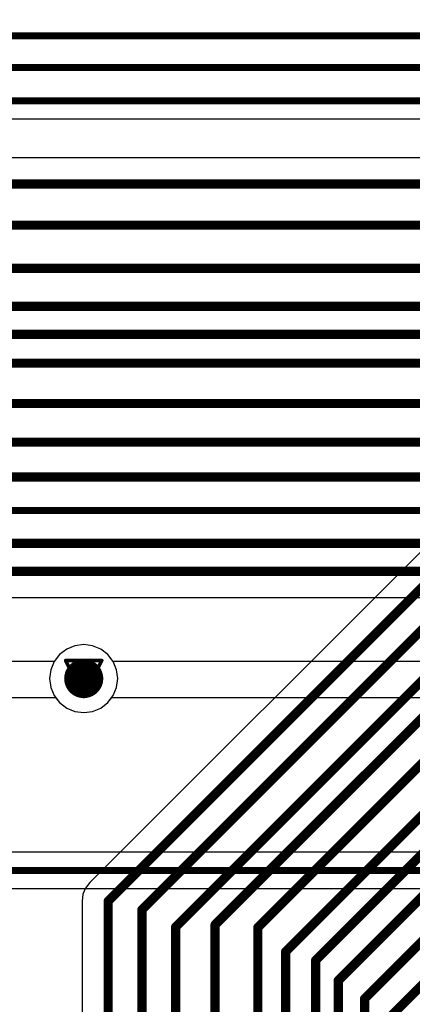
# Model space of a CAD drawing. Header units: millimetres. Extents: x 138 to 555, y 26 to 334.
# Tile 589 of 656: x 303.85 to 309.38, y 238.97 to 252.82. Entities that reach past the tile are written whole.
import ezdxf

# ---------------------------------------------------------------- set-up
doc = ezdxf.new("R2010")
doc.units = ezdxf.units.MM
for name, color, linetype in [('BottomLayer', 5, 'Continuous'), ('DrillDrawing', 1, 'Continuous'), ('MidLayer1', 16, 'Continuous'), ('MidLayer2', 76, 'Continuous'), ('MidLayer3', 90, 'Continuous'), ('MidLayer4', 156, 'Continuous'), ('MultiLayer', 9, 'Continuous'), ('TopLayer', 1, 'Continuous'), ('ViaHoleLayer', 16, 'Continuous')]:
    doc.layers.add(name, color=color, linetype=linetype)

msp = doc.modelspace()

# ---------------------------------------------------------------- linework, layer by layer
at = {"layer": 'BottomLayer'}
for p, q in [((290.34, 251.426), (340.083, 251.426)), ((335.681, 250.88), (291.061, 250.88)), ((301.952, 244.694), (333.285, 244.694)), ((320.757, 241.108), (303.326, 241.108)), ((303.22, 240.598), (320.652, 240.598))]:
    msp.add_line(p, q, dxfattribs=at)
for points, const_width in [([(289.563, 252.594), (340.68, 252.594)], 0.1), ([(289.926, 252.148), (340.294, 252.148)], 0.1), ([(290.234, 251.681), (340.188, 251.681)], 0.1), ([(291.061, 250.511), (335.681, 250.511)], 0.13), ([(297.73, 249.93), (335.623, 249.93)], 0.13), ([(300.824, 249.322), (335.631, 249.322)], 0.13), ([(300.171, 248.789), (335.556, 248.789)], 0.13), ([(299.718, 248.394), (335.158, 248.394)], 0.13), ([(291.471, 247.989), (334.998, 247.989)], 0.13), ([(299.904, 247.422), (334.876, 247.422)], 0.13), ([(300.235, 246.878), (334.73, 246.878)], 0.13), ([(300.848, 246.387), (334.537, 246.387)], 0.13), ([(301.299, 245.916), (334.031, 245.916)], 0.1), ([(301.5, 245.456), (333.683, 245.456)], 0.13), ([(301.8, 245.062), (333.438, 245.062)], 0.13), ([(303.22, 240.853), (320.757, 240.853)], 0.1)]:
    msp.add_lwpolyline(points, dxfattribs=dict(at, const_width=const_width))
at = {"layer": 'BottomLayer', "const_width": 0.275}
msp.add_lwpolyline([(304.616, 243.552, 1), (304.891, 243.552, 1)], format="xyb", close=True, dxfattribs=at)
at = {"layer": 'DrillDrawing', "const_width": 0.0508}
for points in [[(304.499, 243.806), (305.007, 243.806)], [(304.499, 243.806), (304.753, 243.298)], [(304.753, 243.298), (305.007, 243.806)], [(304.601, 243.704), (304.906, 243.704)], [(304.601, 243.704), (304.753, 243.399)], [(304.753, 243.399), (304.906, 243.704)]]:
    msp.add_lwpolyline(points, dxfattribs=at)
at = {"layer": 'DrillDrawing', "const_width": 0.0254}
for points in [[(304.487, 243.806, 1), (304.512, 243.806, 1)], [(304.487, 243.806, 1), (304.512, 243.806, 1)], [(304.995, 243.806, 1), (305.02, 243.806, 1)], [(304.995, 243.806, 1), (305.02, 243.806, 1)], [(304.588, 243.704, 1), (304.614, 243.704, 1)], [(304.588, 243.704, 1), (304.614, 243.704, 1)], [(304.893, 243.704, 1), (304.918, 243.704, 1)], [(304.893, 243.704, 1), (304.918, 243.704, 1)], [(304.741, 243.399, 1), (304.766, 243.399, 1)], [(304.741, 243.399, 1), (304.766, 243.399, 1)], [(304.741, 243.298, 1), (304.766, 243.298, 1)], [(304.741, 243.298, 1), (304.766, 243.298, 1)]]:
    msp.add_lwpolyline(points, format="xyb", close=True, dxfattribs=at)
at = {"layer": 'MidLayer1'}
for p, q in [((304.514, 243.967), (304.415, 243.89)), ((304.629, 244.014), (304.514, 243.967)), ((304.753, 244.031), (304.629, 244.014)), ((304.877, 244.014), (304.753, 244.031)), ((304.993, 243.967), (304.877, 244.014)), ((305.092, 243.89), (304.993, 243.967)), ((304.415, 243.89), (304.338, 243.791)), ((305.168, 243.791), (305.092, 243.89)), ((304.338, 243.791), (301.375, 243.791)), ((322.011, 243.791), (305.168, 243.791)), ((301.316, 243.285), (304.359, 243.285)), ((304.359, 243.285), (304.415, 243.213)), ((305.092, 243.213), (305.148, 243.285)), ((305.148, 243.285), (329.926, 243.285)), ((304.415, 243.213), (304.514, 243.137)), ((304.514, 243.137), (304.629, 243.089)), ((304.877, 243.089), (304.993, 243.137)), ((304.993, 243.137), (305.092, 243.213)), ((304.629, 243.089), (304.753, 243.073)), ((304.753, 243.073), (304.877, 243.089))]:
    msp.add_line(p, q, dxfattribs=at)
at = {"layer": 'MidLayer1', "const_width": 0.275}
msp.add_lwpolyline([(304.616, 243.552, 1), (304.891, 243.552, 1)], format="xyb", close=True, dxfattribs=at)
at = {"layer": 'MidLayer2', "const_width": 0.275}
msp.add_lwpolyline([(304.616, 243.552, 1), (304.891, 243.552, 1)], format="xyb", close=True, dxfattribs=at)
at = {"layer": 'MidLayer3', "const_width": 0.275}
msp.add_lwpolyline([(304.616, 243.552, 1), (304.891, 243.552, 1)], format="xyb", close=True, dxfattribs=at)
at = {"layer": 'MidLayer4'}
for p, q in [((304.514, 243.967), (304.415, 243.89)), ((304.629, 244.014), (304.514, 243.967)), ((304.753, 244.031), (304.629, 244.014)), ((304.877, 244.014), (304.753, 244.031)), ((304.993, 243.967), (304.877, 244.014)), ((305.092, 243.89), (304.993, 243.967)), ((304.415, 243.89), (304.338, 243.791)), ((305.168, 243.791), (305.092, 243.89)), ((304.291, 243.676), (304.274, 243.552)), ((304.338, 243.791), (304.291, 243.676)), ((305.216, 243.676), (305.168, 243.791)), ((305.232, 243.552), (305.216, 243.676)), ((304.274, 243.552), (304.291, 243.428)), ((305.216, 243.428), (305.232, 243.552)), ((304.291, 243.428), (304.338, 243.312)), ((305.168, 243.312), (305.216, 243.428)), ((304.338, 243.312), (304.415, 243.213)), ((305.092, 243.213), (305.168, 243.312)), ((304.415, 243.213), (304.514, 243.137)), ((304.514, 243.137), (304.629, 243.089)), ((304.877, 243.089), (304.993, 243.137)), ((304.993, 243.137), (305.092, 243.213)), ((304.629, 243.089), (304.753, 243.073)), ((304.753, 243.073), (304.877, 243.089))]:
    msp.add_line(p, q, dxfattribs=at)
at = {"layer": 'MidLayer4', "const_width": 0.275}
msp.add_lwpolyline([(304.616, 243.552, 1), (304.891, 243.552, 1)], format="xyb", close=True, dxfattribs=at)
at = {"layer": 'MultiLayer', "const_width": 0.275}
msp.add_lwpolyline([(304.616, 243.552, 1), (304.891, 243.552, 1)], format="xyb", close=True, dxfattribs=at)
at = {"layer": 'TopLayer'}
for p, q in [((349.235, 285.078), (304.838, 240.682)), ((304.838, 240.682), (304.78, 240.605)), ((304.743, 240.517), (304.73, 240.421)), ((304.78, 240.605), (304.743, 240.517)), ((304.73, 240.421), (304.73, 230.011))]:
    msp.add_line(p, q, dxfattribs=at)
at = {"layer": 'TopLayer', "const_width": 0.13}
for points in [[(306.046, 240.056), (353.709, 287.72)], [(305.098, 240.421), (349.658, 284.981)], [(305.572, 240.299), (350.123, 284.85)], [(306.601, 240.088), (350.254, 283.741)], [(307.203, 240.051), (350.232, 283.079)], [(307.593, 239.708), (350.308, 282.423)], [(308.017, 239.588), (350.444, 282.015)], [(308.334, 239.303), (350.574, 281.543)], [(308.704, 239.046), (350.739, 281.081)], [(309.069, 238.799), (341.667, 271.397)], [(305.098, 227.298), (305.098, 240.421)], [(305.572, 227.203), (305.572, 240.299)], [(306.046, 227.105), (306.046, 240.056)], [(306.601, 226.964), (306.601, 240.088)], [(307.203, 226.761), (307.203, 240.051)], [(307.593, 226.586), (307.593, 239.708)], [(308.017, 226.406), (308.017, 239.588)], [(308.334, 226.257), (308.334, 239.303)], [(308.704, 226.09), (308.704, 239.046)]]:
    msp.add_lwpolyline(points, dxfattribs=at)
at = {"layer": 'TopLayer'}
for points, const_width in [([(304.616, 243.552, 1), (304.891, 243.552, 1)], 0.275), ([(305.066, 240.421, 1), (305.131, 240.421, 1)], 0.065), ([(305.066, 240.421, 1), (305.131, 240.421, 1)], 0.065), ([(305.54, 240.299, 1), (305.605, 240.299, 1)], 0.065), ([(305.54, 240.299, 1), (305.605, 240.299, 1)], 0.065), ([(306.014, 240.056, 1), (306.079, 240.056, 1)], 0.065), ([(306.014, 240.056, 1), (306.079, 240.056, 1)], 0.065), ([(306.569, 240.088, 1), (306.634, 240.088, 1)], 0.065), ([(306.569, 240.088, 1), (306.634, 240.088, 1)], 0.065), ([(307.171, 240.051, 1), (307.236, 240.051, 1)], 0.065), ([(307.171, 240.051, 1), (307.236, 240.051, 1)], 0.065), ([(307.561, 239.708, 1), (307.626, 239.708, 1)], 0.065), ([(307.561, 239.708, 1), (307.626, 239.708, 1)], 0.065), ([(307.984, 239.588, 1), (308.049, 239.588, 1)], 0.065), ([(307.984, 239.588, 1), (308.049, 239.588, 1)], 0.065), ([(308.301, 239.303, 1), (308.366, 239.303, 1)], 0.065), ([(308.301, 239.303, 1), (308.366, 239.303, 1)], 0.065), ([(308.671, 239.046, 1), (308.736, 239.046, 1)], 0.065), ([(308.671, 239.046, 1), (308.736, 239.046, 1)], 0.065)]:
    msp.add_lwpolyline(points, format="xyb", close=True, dxfattribs=dict(at, const_width=const_width))
at = {"layer": 'ViaHoleLayer', "const_width": 0.15}
msp.add_lwpolyline([(304.678, 243.552, 1), (304.828, 243.552, 1)], format="xyb", close=True, dxfattribs=at)

doc.saveas('drawing.dxf')
